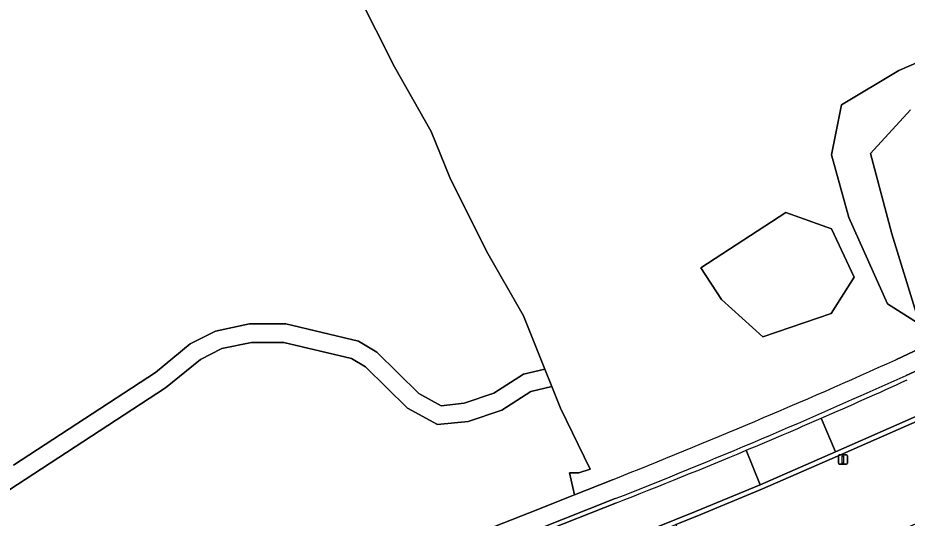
# Model space of a CAD drawing. Extents: x 162879 to 165540, y 384011 to 385181.
# Drawn here: x 163278.2 to 163374.6, y 384370.1 to 384424.3 of the extents above; entities that cross this region are included whole.
import ezdxf

# ---------------------------------------------------------------- set-up
doc = ezdxf.new("R2010")
doc.units = 0
for name, color, linetype in [('IMGEO_Gemengd_bos', 7, 'Continuous'), ('IMGEO_Grasland_agrarisch', 7, 'Continuous'), ('IMGEO_Lichtmast', 7, 'Continuous'), ('IMGEO_Loofbos', 7, 'Continuous'), ('IMGEO_Meer_plas_ven_vijver', 7, 'Continuous'), ('IMGEO_Oever', 7, 'Continuous'), ('IMGEO_Rijbaan_lokaal_gesloten', 7, 'Continuous'), ('IMGEO_Rijbaan_lokaal_open', 7, 'Continuous'), ('IMGEO_Voetpad_onverhard', 7, 'Continuous'), ('IMGEO_Voetpad_open', 7, 'Continuous')]:
    doc.layers.add(name, color=color, linetype=linetype)

msp = doc.modelspace()

# ---------------------------------------------------------------- linework, layer by layer
at = {"layer": 'IMGEO_Gemengd_bos'}
msp.add_lwpolyline([(163366.398, 384401.431), (163361.443, 384403.201), (163352.204, 384397.201), (163354.461, 384393.787), (163358.932, 384389.726), (163366.328, 384392.253), (163368.853, 384396.203)], close=True, dxfattribs=at)
at = {"layer": 'IMGEO_Grasland_agrarisch'}
for points in [[(163315, 384427), (163319, 384419), (163323, 384412), (163325, 384407), (163329, 384399), (163333, 384392), (163335.306, 384386.234), (163336.057, 384384.357), (163337, 384382), (163340.223, 384375.387), (163339, 384375), (163338, 384375), (163338.521, 384372.597), (163342.639, 384374.241)], [(163376.372, 384390.807), (163372.445, 384393.316), (163368.263, 384402.647), (163366.379, 384409.45), (163367.482, 384414.874), (163373.685, 384418.597), (163390.458, 384425.86)], [(163373.344, 384387.242), (163392.671, 384396.393)]]:
    msp.add_lwpolyline(points, dxfattribs=at)
msp.add_lwpolyline([(163366.398, 384401.431), (163368.853, 384396.203), (163366.328, 384392.253), (163358.932, 384389.726), (163354.461, 384393.787), (163352.204, 384397.201), (163361.443, 384403.201)], close=True, dxfattribs=at)
msp.add_arc((163081.724, 385033.214), 708.747, 291.600689, 294.296501, dxfattribs=at)
at = {"layer": 'IMGEO_Lichtmast'}
for p, q in [((163367.127, 384376.022), (163367.127, 384376.822)), ((163367.127, 384376.822), (163367.127, 384376.022)), ((163367.227, 384376.922), (163368.017, 384376.922)), ((163368.017, 384376.922), (163367.227, 384376.922)), ((163368.117, 384376.822), (163368.117, 384376.022)), ((163368.117, 384376.022), (163368.117, 384376.822)), ((163368.017, 384375.922), (163367.227, 384375.922)), ((163367.227, 384375.922), (163368.017, 384375.922))]:
    msp.add_line(p, q, dxfattribs=at)
msp.add_lwpolyline([(163367.547, 384376.797), (163367.697, 384376.797), (163367.697, 384376.047), (163367.547, 384376.047), (163367.547, 384376.797)], dxfattribs=at)
for centre, start, end in [((163367.227, 384376.822), 90, 180), ((163367.227, 384376.822), 90, 180), ((163368.017, 384376.822), 0, 90), ((163368.017, 384376.822), 360, 90), ((163367.227, 384376.022), 180, 270), ((163367.227, 384376.022), 180, 270), ((163368.017, 384376.022), 270, 0), ((163368.017, 384376.022), 270, 0)]:
    msp.add_arc(centre, 0.1, start, end, dxfattribs=at)
at = {"layer": 'IMGEO_Loofbos'}
for points in [[(163277.733, 384375.823), (163293.107, 384385.868), (163296.887, 384388.955), (163299.631, 384390.353), (163303.306, 384391.13), (163307.241, 384391.13), (163315.109, 384389.266), (163317.111, 384388.064), (163321.64, 384383.602), (163324.077, 384382.264), (163326.562, 384382.523), (163329.772, 384383.61), (163332.981, 384385.682), (163335.306, 384386.234), (163333, 384392), (163329, 384399), (163325, 384407), (163323, 384412), (163319, 384419), (163315, 384427)], [(163338.521, 384372.597), (163338, 384375), (163339, 384375), (163340.223, 384375.387), (163337, 384382), (163336.057, 384384.357), (163333.777, 384383.815), (163330.648, 384381.796), (163326.992, 384380.557), (163323.663, 384380.21), (163320.434, 384381.982), (163315.877, 384386.471), (163314.346, 384387.391), (163307.007, 384389.13), (163303.515, 384389.13), (163300.303, 384388.451), (163297.986, 384387.27), (163294.201, 384384.194), (163275.415, 384371.951)], [(163376.014, 384380.738), (163375.983, 384380.728), (163367.044, 384376.794), (163358.887, 384373.244), (163351.779, 384370.306), (163349.503, 384369.395), (163353.047, 384360.203), (163354.391, 384360.69), (163361.047, 384363.344), (163378.478, 384370.737)], [(163323.487, 384366.671), (163333.547, 384370.611), (163338.521, 384372.597)]]:
    msp.add_lwpolyline(points, dxfattribs=at)
at = {"layer": 'IMGEO_Meer_plas_ven_vijver'}
msp.add_lwpolyline([(163374.941, 384414.33), (163370.593, 384409.618), (163372.906, 384400.903), (163375.7, 384391.868)], dxfattribs=at)
at = {"layer": 'IMGEO_Oever'}
for points in [[(163390.458, 384425.86), (163373.685, 384418.597), (163367.482, 384414.874), (163366.379, 384409.45), (163368.263, 384402.647), (163372.445, 384393.316), (163376.372, 384390.807)], [(163375.7, 384391.868), (163372.906, 384400.903), (163370.593, 384409.618), (163374.941, 384414.33)]]:
    msp.add_lwpolyline(points, dxfattribs=at)
at = {"layer": 'IMGEO_Rijbaan_lokaal_gesloten'}
msp.add_lwpolyline([(163365.255, 384380.906), (163366.798, 384377.266), (163376.183, 384381.374)], dxfattribs=at)
msp.add_arc((163109.144, 384968.464), 640.951, 293.55195, 294.46527, dxfattribs=at)
at = {"layer": 'IMGEO_Rijbaan_lokaal_open'}
for points in [[(163533.668, 384464.152), (163515.41, 384456.098), (163511.932, 384454.514), (163507.288, 384452.236), (163456.623, 384426.527), (163430.977, 384413.496), (163405.971, 384400.807), (163393.638, 384394.656), (163392.994, 384394.338), (163383.773, 384389.801), (163378.726, 384387.475), (163374.457, 384385.551)], [(163376.183, 384381.374), (163366.798, 384377.266), (163358.665, 384373.695), (163351.629, 384370.792), (163344.917, 384368.1), (163330.815, 384362.53), (163318.749, 384357.883), (163307.748, 384353.908)], [(163307.915, 384353.44), (163308.553, 384353.668), (163317.119, 384356.725), (163318.987, 384357.425), (163331.002, 384362.066), (163345.1, 384367.631), (163349.503, 384369.395), (163351.779, 384370.306), (163358.887, 384373.244), (163367.044, 384376.794), (163375.983, 384380.728)], [(163366.798, 384377.266), (163365.255, 384380.906)], [(163358.665, 384373.695), (163357.124, 384377.428)], [(163357.124, 384377.428), (163358.665, 384373.695), (163366.798, 384377.266)], [(163307.748, 384353.908), (163318.749, 384357.883), (163330.815, 384362.53), (163344.917, 384368.1), (163351.629, 384370.792), (163358.665, 384373.695)], [(163342.939, 384372.19), (163334.475, 384368.834), (163318.796, 384362.753)], [(163343.089, 384371.733), (163334.679, 384368.404), (163318.914, 384362.271)], [(163318.914, 384362.271), (163334.679, 384368.404), (163343.089, 384371.733)]]:
    msp.add_lwpolyline(points, dxfattribs=at)
for centre, radius, start, end in [((163106.641, 384973.463), 646.039, 291.454684, 294.491094), ((163109.144, 384968.464), 640.951, 293.55195, 294.46527), ((163103.401, 384981.836), 655.503, 292.772106, 293.545109), ((163103.401, 384981.836), 655.503, 292.772106, 293.545109), ((163110.692, 384964.605), 636.793, 291.404482, 292.767321), ((163110.692, 384964.605), 636.793, 291.404482, 292.767321)]:
    msp.add_arc(centre, radius, start, end, dxfattribs=at)
at = {"layer": 'IMGEO_Voetpad_onverhard'}
msp.add_lwpolyline([(163275.415, 384371.951), (163294.201, 384384.194), (163297.986, 384387.27), (163300.303, 384388.451), (163303.515, 384389.13), (163307.007, 384389.13), (163314.346, 384387.391), (163315.877, 384386.471), (163320.434, 384381.982), (163323.663, 384380.21), (163326.992, 384380.557), (163330.648, 384381.796), (163333.777, 384383.815), (163336.057, 384384.357), (163335.306, 384386.234), (163332.981, 384385.682), (163329.772, 384383.61), (163326.562, 384382.523), (163324.077, 384382.264), (163321.64, 384383.602), (163317.111, 384388.064), (163315.109, 384389.266), (163307.241, 384391.13), (163303.306, 384391.13), (163299.631, 384390.353), (163296.887, 384388.955), (163293.107, 384385.868), (163277.733, 384375.823)], dxfattribs=at)
at = {"layer": 'IMGEO_Voetpad_open'}
for points in [[(163538.679, 384466.281), (163537.834, 384468.229), (163524.589, 384462.42), (163519.897, 384460.317), (163514.547, 384458.003), (163510.842, 384456.216), (163506.36, 384454.019), (163455.744, 384428.337), (163455.223, 384428.073), (163430.054, 384415.32), (163404.998, 384402.561), (163392.671, 384396.393), (163373.344, 384387.242)], [(163374.457, 384385.551), (163378.726, 384387.475), (163383.773, 384389.801), (163392.994, 384394.338), (163393.638, 384394.656), (163405.971, 384400.807), (163430.977, 384413.496), (163456.623, 384426.527), (163507.288, 384452.236), (163511.932, 384454.514), (163515.41, 384456.098), (163533.668, 384464.152)], [(163342.639, 384374.241), (163338.521, 384372.597), (163333.547, 384370.611), (163323.487, 384366.671)], [(163318.796, 384362.753), (163334.475, 384368.834), (163342.939, 384372.19)]]:
    msp.add_lwpolyline(points, dxfattribs=at)
for centre, radius, start, end in [((163081.724, 385033.214), 708.747, 291.600689, 294.296501), ((163106.641, 384973.463), 646.039, 291.454684, 294.491094)]:
    msp.add_arc(centre, radius, start, end, dxfattribs=at)

doc.saveas('drawing.dxf')
